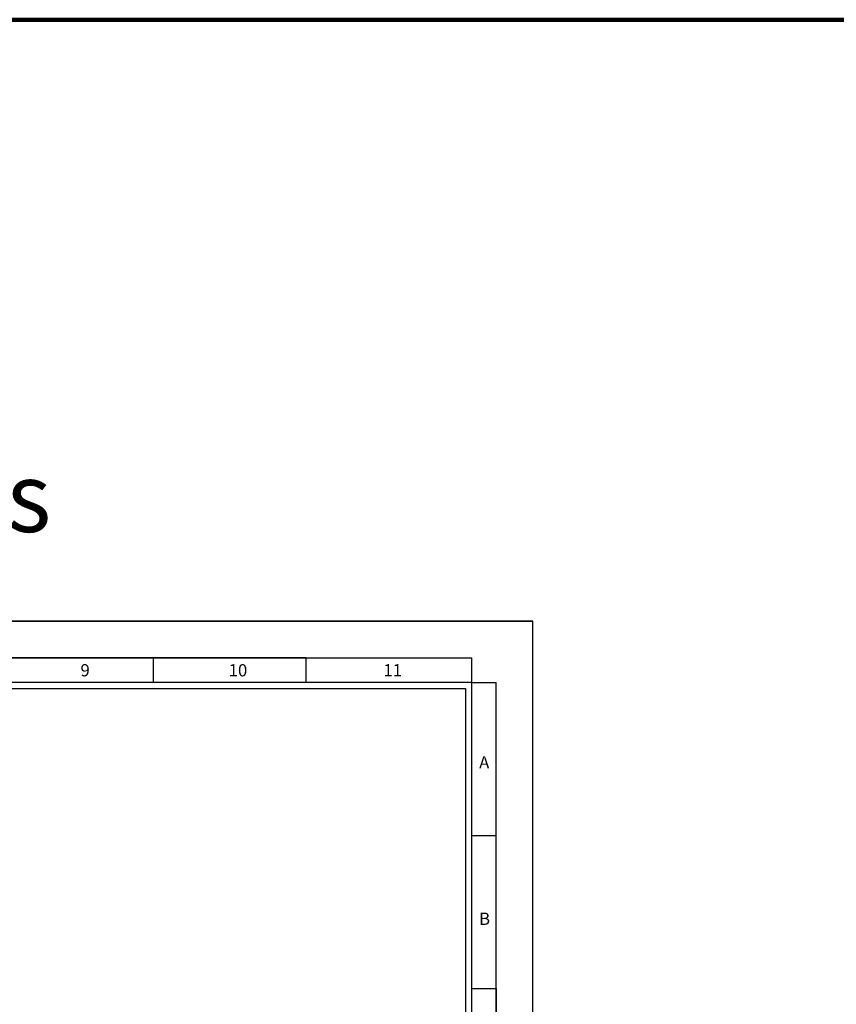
# Model space of a CAD drawing. Header units: millimetres. Extents: x -559 to 10735, y -2326 to 222.
# Tile 462 of 656: x 2554 to 2818, y -721 to -404. Entities that reach past the tile are written whole.
import ezdxf

# ---------------------------------------------------------------- set-up
doc = ezdxf.new("R2010")
doc.units = ezdxf.units.MM
doc.header["$LTSCALE"] = 4
for name, color, linetype in [('Limite do Plano', 255, 'Continuous'), ('Modelo', 251, 'Continuous'), ('Titulos de Pagina', 1, 'Continuous')]:
    doc.layers.add(name, color=color, linetype=linetype)
doc.styles.add('STYLE1', font='txt', dxfattribs={"width": 0.8})

msp = doc.modelspace()

# ---------------------------------------------------------------- linework, layer by layer
at = {"layer": 'Limite do Plano', "lineweight": 200}
msp.add_lwpolyline([(1670.59, -403.54), (3181.39, -403.54), (3181.39, -2326.04), (1670.59, -2326.04)], close=True, dxfattribs=at)
at = {"layer": 'Modelo'}
for p, q in [((2132.36, -597.7), (2719.62, -597.7)), ((2646.46, -609.57), (2152.13, -609.57)), ((2547.59, -609.57), (2646.46, -609.57)), ((2597.03, -609.57), (2597.03, -617.48)), ((2646.46, -617.48), (2646.46, -609.57)), ((2646.46, -609.57), (2699.85, -609.57)), ((2699.85, -617.48), (2699.85, -609.57)), ((2699.85, -617.48), (2707.75, -617.48)), ((2699.85, -716.34), (2699.85, -617.48)), ((2707.75, -716.34), (2707.75, -617.48)), ((2699.85, -666.91), (2707.75, -666.91)), ((2699.85, -716.34), (2707.75, -716.34)), ((2707.75, -716.34), (2707.75, -993.16)), ((2707.75, -815.21), (2707.75, -716.34))]:
    msp.add_line(p, q, dxfattribs=at)
for points in [[(2132.36, -1012.94), (2719.62, -1012.94), (2719.62, -597.7), (2132.36, -597.7)], [(2152.13, -993.16), (2699.85, -993.16), (2699.85, -617.48), (2152.13, -617.48)], [(2697.87, -991.19), (2154.11, -991.19), (2154.11, -619.45), (2697.87, -619.45)]]:
    msp.add_lwpolyline(points, close=True, dxfattribs=at)

# ---------------------------------------------------------------- texts
at = {"layer": 'Modelo', "attachment_point": 1}
for s, insert, char_height in [('9', (2573.59, -611.59), 3.95), ('10', (2621.42, -611.59), 3.955), ('11', (2671.36, -611.59), 3.955), ('A', (2702.25, -641.32), 3.95), ('B', (2702.25, -691.82), 3.95)]:
    msp.add_mtext_dynamic_manual_height_columns(s, width=54.2922, gutter_width=19.77, heights=[0], dxfattribs=dict(at, insert=insert, char_height=char_height))
at = {"layer": 'Titulos de Pagina', "insert": (2132.36, -546.46), "char_height": 22.4602, "attachment_point": 1, "style": 'STYLE1'}
msp.add_mtext_dynamic_manual_height_columns('Alimentação dos Q.E. e Cargas', width=703.6598, gutter_width=112.3, heights=[0], dxfattribs=at)

doc.saveas('drawing.dxf')
